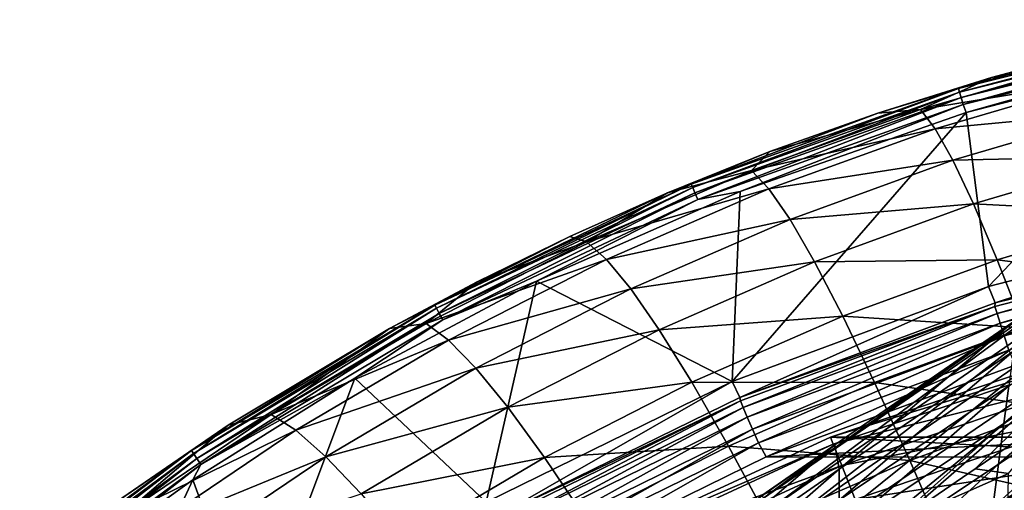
# Model space of a CAD drawing. Header units: metres. Extents: x -25 to 25, y -125 to 22.
# Tile 477 of 552: x -13.61 to -6.07, y 18.17 to 21.77. Entities that reach past the tile are written whole.
import ezdxf

# ---------------------------------------------------------------- set-up
doc = ezdxf.new("R2010")
doc.units = ezdxf.units.M
doc.layers.add('solid_500465', color=7, linetype='CONTINUOUS')
doc.layers.add('solid_500465_01', color=7, linetype='CONTINUOUS')

msp = doc.modelspace()

# ---------------------------------------------------------------- linework, layer by layer
at = {"layer": 'solid_500465'}
for points in [[(-6.413535, 21.213936, 0.085146), (-6.4216, 21.240566, 0.142505), (-4.316138, 21.76705, 0.142505)], [(-4.316138, 21.76705, 0.142505), (-6.4216, 21.240566, 0.142505), (-5.257278, 21.567406, 0.201271)], [(-4.310718, 21.739759, 0.085146), (-6.413535, 21.213936, 0.085146), (-4.316138, 21.76705, 0.142505)], [(-6.400646, 21.171385, 0.039457), (-6.413535, 21.213936, 0.085146), (-4.310718, 21.739759, 0.085146)], [(-4.302055, 21.69615, 0.039457), (-6.400646, 21.171385, 0.039457), (-4.310718, 21.739759, 0.085146)], [(-6.384245, 21.117235, 0.01008), (-6.400646, 21.171385, 0.039457), (-4.302055, 21.69615, 0.039457)], [(-4.291032, 21.640656, 0.01008), (-6.384245, 21.117235, 0.01008), (-4.302055, 21.69615, 0.039457)], [(-4.291032, 21.640656, 0.01008), (-6.361776, 21.058535), (-6.384245, 21.117235, 0.01008)], [(-4.291032, 21.640656, 0.01008), (-4.445824, 21.548233), (-6.361776, 21.058535)], [(-6.4216, 21.240566, 0.142505), (-6.167551, 21.32464, 0.201593), (-5.257278, 21.567406, 0.201271)], [(-5.257278, 21.567406, 0.201271), (-6.167551, 21.32464, 0.201593), (-5.39406, 21.462114, 3.412096)], [(-6.361776, 21.058535), (-4.445824, 21.548233), (-6.189713, 19.725948)], [(-4.445824, 21.548233), (-4.161095, 20.251902), (-6.189713, 19.725948)], [(-6.167551, 21.32464, 0.201593), (-6.711606, 21.07934, 3.411444), (-5.39406, 21.462114, 3.412096)], [(-5.303496, 21.312151, 6.66239), (-5.39406, 21.462114, 3.412096), (-6.711606, 21.07934, 3.411444)], [(-6.167551, 21.32464, 0.201593), (-7.037769, 21.052887, 0.201882), (-6.711606, 21.07934, 3.411444)], [(-6.4216, 21.240566, 0.142505), (-7.037769, 21.052887, 0.201882), (-6.167551, 21.32464, 0.201593)], [(-6.599062, 20.933123, 6.662454), (-5.303496, 21.312151, 6.66239), (-6.711606, 21.07934, 3.411444)], [(-5.194594, 21.066069, 9.906343), (-5.303496, 21.312151, 6.66239), (-6.599062, 20.933123, 6.662454)], [(-8.45448, 20.484436, 0.085146), (-8.465112, 20.510149, 0.142505), (-6.4216, 21.240566, 0.142505)], [(-6.4216, 21.240566, 0.142505), (-8.465112, 20.510149, 0.142505), (-7.037769, 21.052887, 0.201882)], [(-6.413535, 21.213936, 0.085146), (-8.45448, 20.484436, 0.085146), (-6.4216, 21.240566, 0.142505)], [(-8.437491, 20.44335, 0.039457), (-8.45448, 20.484436, 0.085146), (-6.413535, 21.213936, 0.085146)], [(-6.400646, 21.171385, 0.039457), (-8.437491, 20.44335, 0.039457), (-6.413535, 21.213936, 0.085146)], [(-8.415872, 20.391066, 0.01008), (-8.437491, 20.44335, 0.039457), (-6.400646, 21.171385, 0.039457)], [(-6.384245, 21.117235, 0.01008), (-8.415872, 20.391066, 0.01008), (-6.400646, 21.171385, 0.039457)], [(-6.384245, 21.117235, 0.01008), (-8.092527, 20.453489), (-8.415872, 20.391066, 0.01008)], [(-6.384245, 21.117235, 0.01008), (-6.361776, 21.058535), (-8.092527, 20.453489)], [(-8.465112, 20.510149, 0.142505), (-7.863611, 20.757792, 0.202225), (-7.037769, 21.052887, 0.201882)], [(-6.361776, 21.058535), (-6.189713, 19.725948), (-8.152022, 18.999933)], [(-8.092527, 20.453489), (-6.361776, 21.058535), (-8.152022, 18.999933)], [(-7.863611, 20.757792, 0.202225), (-8.004426, 20.613708, 3.410763), (-6.711606, 21.07934, 3.411444)], [(-6.599062, 20.933123, 6.662454), (-6.711606, 21.07934, 3.411444), (-8.004426, 20.613708, 3.410763)], [(-7.037769, 21.052887, 0.201882), (-7.863611, 20.757792, 0.202225), (-6.711606, 21.07934, 3.411444)], [(-6.463584, 20.692795, 9.907089), (-5.194594, 21.066069, 9.906343), (-6.599062, 20.933123, 6.662454)], [(-5.067426, 20.72419, 13.140847), (-5.194594, 21.066069, 9.906343), (-6.463584, 20.692795, 9.907089)], [(-7.870893, 20.472399, 6.662604), (-6.599062, 20.933123, 6.662454), (-8.004426, 20.613708, 3.410763)], [(-6.463584, 20.692795, 9.907089), (-6.599062, 20.933123, 6.662454), (-7.870893, 20.472399, 6.662604)], [(-7.863611, 20.757792, 0.202225), (-8.64871, 20.44244, 0.20257), (-8.004426, 20.613708, 3.410763)], [(-8.465112, 20.510149, 0.142505), (-8.64871, 20.44244, 0.20257), (-7.863611, 20.757792, 0.202225)], [(-6.305259, 20.358673, 13.142227), (-5.067426, 20.72419, 13.140847), (-6.463584, 20.692795, 9.907089)], [(-4.922061, 20.286839, 16.362793), (-5.067426, 20.72419, 13.140847), (-6.305259, 20.358673, 13.142227)], [(-7.709828, 20.239372, 9.908033), (-6.463584, 20.692795, 9.907089), (-7.870893, 20.472399, 6.662604)], [(-6.305259, 20.358673, 13.142227), (-6.463584, 20.692795, 9.907089), (-7.709828, 20.239372, 9.908033)], [(-8.64871, 20.44244, 0.20257), (-9.266982, 20.067902, 3.410104), (-8.004426, 20.613708, 3.410763)], [(-7.870893, 20.472399, 6.662604), (-8.004426, 20.613708, 3.410763), (-9.266982, 20.067902, 3.410104)], [(-10.414532, 19.559952, 0.085146), (-10.427611, 19.584513, 0.142505), (-8.465112, 20.510149, 0.142505)], [(-8.465112, 20.510149, 0.142505), (-10.427611, 19.584513, 0.142505), (-8.64871, 20.44244, 0.20257)], [(-8.45448, 20.484436, 0.085146), (-10.414532, 19.559952, 0.085146), (-8.465112, 20.510149, 0.142505)], [(-10.427611, 19.584513, 0.142505), (-9.395971, 20.109417, 0.202876), (-8.64871, 20.44244, 0.20257)], [(-10.393633, 19.520708, 0.039457), (-10.414532, 19.559952, 0.085146), (-8.45448, 20.484436, 0.085146)], [(-8.437491, 20.44335, 0.039457), (-10.393633, 19.520708, 0.039457), (-8.45448, 20.484436, 0.085146)], [(-10.367037, 19.470768, 0.01008), (-10.393633, 19.520708, 0.039457), (-8.437491, 20.44335, 0.039457)], [(-8.415872, 20.391066, 0.01008), (-10.367037, 19.470768, 0.01008), (-8.437491, 20.44335, 0.039457)], [(-9.649361, 19.768408), (-8.092527, 20.453489), (-8.152022, 18.999933)], [(-8.415872, 20.391066, 0.01008), (-8.092527, 20.453489), (-9.649361, 19.768408)], [(-8.64871, 20.44244, 0.20257), (-9.395971, 20.109417, 0.202876), (-9.266982, 20.067902, 3.410104)], [(-9.113737, 19.932625, 6.662877), (-7.870893, 20.472399, 6.662604), (-9.266982, 20.067902, 3.410104)], [(-7.709828, 20.239372, 9.908033), (-7.870893, 20.472399, 6.662604), (-9.113737, 19.932625, 6.662877)], [(-8.415872, 20.391066, 0.01008), (-9.649361, 19.768408), (-10.367037, 19.470768, 0.01008)], [(-7.521339, 19.914938, 13.143904), (-6.305259, 20.358673, 13.142227), (-7.709828, 20.239372, 9.908033)], [(-6.124175, 19.931074, 16.364738), (-6.305259, 20.358673, 13.142227), (-7.521339, 19.914938, 13.143904)], [(-6.124175, 19.931074, 16.364738), (-4.922061, 20.286839, 16.362793), (-6.305259, 20.358673, 13.142227)], [(-4.75857, 19.754339, 19.569075), (-4.922061, 20.286839, 16.362793), (-6.124175, 19.931074, 16.364738)], [(-8.92837, 19.708389, 9.909193), (-7.709828, 20.239372, 9.908033), (-9.113737, 19.932625, 6.662877)], [(-7.521339, 19.914938, 13.143904), (-7.709828, 20.239372, 9.908033), (-8.92837, 19.708389, 9.909193)], [(-6.139894, 19.600779, 1.543578), (-6.189713, 19.725948), (-4.161095, 20.251902)], [(-4.124298, 20.121605, 1.543576), (-6.139894, 19.600779, 1.543578), (-4.161095, 20.251902)], [(-4.129461, 20.094193, 1.664162), (-6.139894, 19.600779, 1.543578), (-4.124298, 20.121605, 1.543576)], [(-10.103436, 19.763153, 0.203196), (-10.493829, 19.444748, 3.409521), (-9.266982, 20.067902, 3.410104)], [(-9.113737, 19.932625, 6.662877), (-9.266982, 20.067902, 3.410104), (-10.493829, 19.444748, 3.409521)], [(-10.427611, 19.584513, 0.142505), (-10.103436, 19.763153, 0.203196), (-9.395971, 20.109417, 0.202876)], [(-9.395971, 20.109417, 0.202876), (-10.103436, 19.763153, 0.203196), (-9.266982, 20.067902, 3.410104)], [(-6.14117, 19.573324, 1.664162), (-6.139894, 19.600779, 1.543578), (-4.129461, 20.094193, 1.664162)], [(-6.14117, 19.573324, 1.664162), (-4.129461, 20.094193, 1.664162), (-6.124821, 19.521217, 1.774866)], [(-4.129461, 20.094193, 1.664162), (-4.118468, 20.040697, 1.774866), (-6.124821, 19.521217, 1.774866)], [(-6.124821, 19.521217, 1.774866), (-4.118468, 20.040697, 1.774866), (-6.100852, 19.44482, 1.868816)], [(-4.118468, 20.040697, 1.774866), (-4.10235, 19.962269, 1.868816), (-6.100852, 19.44482, 1.868816)], [(-10.322428, 19.316584, 6.663308), (-9.113737, 19.932625, 6.662877), (-10.493829, 19.444748, 3.409521)], [(-8.92837, 19.708389, 9.909193), (-9.113737, 19.932625, 6.662877), (-10.322428, 19.316584, 6.663308)], [(-8.711008, 19.395498, 13.145881), (-7.521339, 19.914938, 13.143904), (-8.92837, 19.708389, 9.909193)], [(-7.305531, 19.499409, 16.367069), (-7.521339, 19.914938, 13.143904), (-8.711008, 19.395498, 13.145881)], [(-7.305531, 19.499409, 16.367069), (-6.124175, 19.931074, 16.364738), (-7.521339, 19.914938, 13.143904)], [(-5.92042, 19.410316, 19.571499), (-6.124175, 19.931074, 16.364738), (-7.305531, 19.499409, 16.367069)], [(-5.92042, 19.410316, 19.571499), (-4.75857, 19.754339, 19.569075), (-6.124175, 19.931074, 16.364738)], [(-6.100852, 19.44482, 1.868816), (-4.10235, 19.962269, 1.868816), (-6.070722, 19.348789, 1.940286)], [(-4.10235, 19.962269, 1.868816), (-4.08209, 19.863682, 1.940286), (-6.070722, 19.348789, 1.940286)], [(-6.073324, 18.67882, 82.212326), (-4.730056, 19.828054, 85.361519), (-4.807589, 19.509357, 82.208275)], [(-6.073324, 18.67882, 82.212326), (-6.035156, 18.966599, 85.368683), (-4.730056, 19.828054, 85.361519)], [(-6.070722, 19.348789, 1.940286), (-4.08209, 19.863682, 1.940286), (-6.036269, 19.238979, 1.984921)], [(-11.040875, 19.024195), (-9.649361, 19.768408), (-10.034176, 18.076002)], [(-10.367037, 19.470768, 0.01008), (-9.649361, 19.768408), (-11.040875, 19.024195)], [(-10.103436, 19.763153, 0.203196), (-10.773835, 19.405727, 0.20351), (-10.493829, 19.444748, 3.409521)], [(-10.427611, 19.584513, 0.142505), (-10.773835, 19.405727, 0.20351), (-10.103436, 19.763153, 0.203196)], [(-9.649361, 19.768408), (-8.152022, 18.999933), (-10.034176, 18.076002)], [(-10.114326, 19.10256, 9.910586), (-8.92837, 19.708389, 9.909193), (-10.322428, 19.316584, 6.663308)], [(-8.711008, 19.395498, 13.145881), (-8.92837, 19.708389, 9.909193), (-10.114326, 19.10256, 9.910586)], [(-8.093546, 18.878117, 1.543579), (-8.152022, 18.999933), (-6.189713, 19.725948)], [(-6.139894, 19.600779, 1.543578), (-8.093546, 18.878117, 1.543579), (-6.189713, 19.725948)], [(-7.912104, 18.10803, 92.109741), (-5.59589, 19.731556, 91.800598), (-5.997912, 19.458229, 91.813057)], [(-5.570687, 19.720381, 92.078552), (-5.59589, 19.731556, 91.800598), (-7.912104, 18.10803, 92.109741)], [(-5.570687, 19.720381, 92.078552), (-7.912104, 18.10803, 92.109741), (-7.856357, 18.028645, 92.365524)], [(-5.509289, 19.641918, 92.339371), (-5.570687, 19.720381, 92.078552), (-7.856357, 18.028645, 92.365524)], [(-6.14117, 19.573324, 1.664162), (-8.093546, 18.878117, 1.543579), (-6.139894, 19.600779, 1.543578)], [(-5.509289, 19.641918, 92.339371), (-7.856357, 18.028645, 92.365524), (-7.763015, 17.895374, 92.585464)], [(-5.410383, 19.506414, 92.562561), (-5.509289, 19.641918, 92.339371), (-7.763015, 17.895374, 92.585464)], [(-12.275026, 18.448982, 0.085146), (-12.290447, 18.472141, 0.142505), (-10.427611, 19.584513, 0.142505)], [(-10.427611, 19.584513, 0.142505), (-12.290447, 18.472141, 0.142505), (-10.773835, 19.405727, 0.20351)], [(-10.414532, 19.559952, 0.085146), (-12.275026, 18.448982, 0.085146), (-10.427611, 19.584513, 0.142505)], [(-12.250385, 18.411976, 0.039457), (-12.275026, 18.448982, 0.085146), (-10.414532, 19.559952, 0.085146)], [(-10.393633, 19.520708, 0.039457), (-12.250385, 18.411976, 0.039457), (-10.414532, 19.559952, 0.085146)], [(-12.219028, 18.364882, 0.01008), (-12.250385, 18.411976, 0.039457), (-10.393633, 19.520708, 0.039457)], [(-10.367037, 19.470768, 0.01008), (-12.219028, 18.364882, 0.01008), (-10.393633, 19.520708, 0.039457)], [(-8.089862, 18.851608, 1.664162), (-8.093546, 18.878117, 1.543579), (-6.14117, 19.573324, 1.664162)], [(-8.089862, 18.851608, 1.664162), (-6.14117, 19.573324, 1.664162), (-8.068326, 18.801422, 1.774866)], [(-6.14117, 19.573324, 1.664162), (-6.124821, 19.521217, 1.774866), (-8.068326, 18.801422, 1.774866)], [(-8.068326, 18.801422, 1.774866), (-6.124821, 19.521217, 1.774866), (-8.03675, 18.727842, 1.868816)], [(-6.124821, 19.521217, 1.774866), (-6.100852, 19.44482, 1.868816), (-8.03675, 18.727842, 1.868816)], [(-10.367037, 19.470768, 0.01008), (-11.040875, 19.024195), (-12.219028, 18.364882, 0.01008)], [(-10.773835, 19.405727, 0.20351), (-11.679525, 18.747078, 3.409066), (-10.493829, 19.444748, 3.409521)], [(-10.322428, 19.316584, 6.663308), (-10.493829, 19.444748, 3.409521), (-11.679525, 18.747078, 3.409066)], [(-8.461773, 18.994253, 16.369772), (-7.305531, 19.499409, 16.367069), (-8.711008, 19.395498, 13.145881)], [(-7.06251, 18.993093, 19.574381), (-7.305531, 19.499409, 16.367069), (-8.461773, 18.994253, 16.369772)], [(-8.03675, 18.727842, 1.868816), (-6.100852, 19.44482, 1.868816), (-7.997059, 18.635353, 1.940286)], [(-6.100852, 19.44482, 1.868816), (-6.070722, 19.348789, 1.940286), (-7.997059, 18.635353, 1.940286)], [(-7.912104, 18.10803, 92.109741), (-5.997912, 19.458229, 91.813057), (-7.367347, 18.516489, 91.834511)], [(-5.410383, 19.506414, 92.562561), (-7.763015, 17.895374, 92.585464), (-7.639034, 17.718155, 92.753113)], [(-5.281679, 19.324436, 92.730705), (-5.410383, 19.506414, 92.562561), (-7.639034, 17.718155, 92.753113)], [(-7.332957, 18.328264, 88.579437), (-7.367347, 18.516489, 91.834511), (-5.997912, 19.458229, 91.813057)], [(-7.332957, 18.328264, 88.579437), (-5.997912, 19.458229, 91.813057), (-5.999925, 19.232544, 88.564812)], [(-7.06251, 18.993093, 19.574381), (-5.92042, 19.410316, 19.571499), (-7.305531, 19.499409, 16.367069)], [(-6.114034, 18.368387, 79.081642), (-4.807589, 19.509357, 82.208275), (-4.8917, 19.166924, 79.073097)], [(-6.114034, 18.368387, 79.081642), (-6.073324, 18.67882, 82.212326), (-4.807589, 19.509357, 82.208275)], [(-12.290447, 18.472141, 0.142505), (-12.010833, 18.665361, 0.204058), (-10.773835, 19.405727, 0.20351)], [(-10.773835, 19.405727, 0.20351), (-12.010833, 18.665361, 0.204058), (-11.679525, 18.747078, 3.409066)], [(-9.869666, 18.802973, 13.14816), (-8.711008, 19.395498, 13.145881), (-10.114326, 19.10256, 9.910586)], [(-8.461773, 18.994253, 16.369772), (-8.711008, 19.395498, 13.145881), (-9.869666, 18.802973, 13.14816)], [(-5.694082, 18.796717, 22.759382), (-5.92042, 19.410316, 19.571499), (-7.06251, 18.993093, 19.574381)], [(-11.491797, 18.627052, 6.663932), (-10.322428, 19.316584, 6.663308), (-11.679525, 18.747078, 3.409066)], [(-10.114326, 19.10256, 9.910586), (-10.322428, 19.316584, 6.663308), (-11.491797, 18.627052, 6.663932)], [(-7.997059, 18.635353, 1.940286), (-6.070722, 19.348789, 1.940286), (-7.951674, 18.529591, 1.984921)], [(-6.070722, 19.348789, 1.940286), (-6.036269, 19.238979, 1.984921), (-7.951674, 18.529591, 1.984921)], [(-5.281679, 19.324436, 92.730705), (-7.639034, 17.718155, 92.753113), (-7.493753, 17.510292, 92.856277)], [(-5.281679, 19.324436, 92.730705), (-7.493753, 17.510292, 92.856277), (-6.907212, 17.912436, 92.85537)], [(-5.281679, 19.324436, 92.730705), (-6.907212, 17.912436, 92.85537), (-6.291822, 18.332731, 92.851929)], [(-5.281679, 19.324436, 92.730705), (-6.291822, 18.332731, 92.851929), (-5.644539, 18.76948, 92.842812)], [(-7.951674, 18.529591, 1.984921), (-6.036269, 19.238979, 1.984921), (-7.891973, 18.422533, 2)], [(-6.036269, 19.238979, 1.984921), (-5.986365, 19.125834, 2), (-7.891973, 18.422533, 2)], [(7.400167, 18.575075), (-7.400167, 18.575075), (-5.349115, 19.266045)], [(-5.333458, 19.209379, 0.452351), (-5.349115, 19.266045), (-7.400167, 18.575075)], [(-7.333587, 18.093102, 85.379227), (-5.999925, 19.232544, 88.564812), (-6.035156, 18.966599, 85.368683)], [(-7.333587, 18.093102, 85.379227), (-7.332957, 18.328264, 88.579437), (-5.999925, 19.232544, 88.564812)], [(-7.379093, 18.520126, 0.452351), (-5.333458, 19.209379, 0.452351), (-7.400167, 18.575075)], [(-5.286523, 19.040335, 0.878896), (-5.333458, 19.209379, 0.452351), (-7.379093, 18.520126, 0.452351)], [(-6.157264, 18.034933, 75.962074), (-4.8917, 19.166924, 79.073097), (-4.981756, 18.79954, 75.946472)], [(-6.157264, 18.034933, 75.962074), (-6.114034, 18.368387, 79.081642), (-4.8917, 19.166924, 79.073097)], [(-11.262806, 18.424595, 9.912232), (-10.114326, 19.10256, 9.910586), (-11.491797, 18.627052, 6.663932)], [(-9.869666, 18.802973, 13.14816), (-10.114326, 19.10256, 9.910586), (-11.262806, 18.424595, 9.912232)], [(-12.280482, 18.247618), (-11.040875, 19.024195), (-11.809398, 16.970243)], [(-12.219028, 18.364882, 0.01008), (-11.040875, 19.024195), (-12.280482, 18.247618)], [(-11.040875, 19.024195), (-10.034176, 18.076002), (-11.809398, 16.970243)], [(-9.963233, 17.961702, 1.543579), (-10.034176, 18.076002), (-8.152022, 18.999933)], [(-8.093546, 18.878117, 1.543579), (-9.963233, 17.961702, 1.543579), (-8.152022, 18.999933)], [(-9.588593, 18.418114, 16.372833), (-8.461773, 18.994253, 16.369772), (-9.869666, 18.802973, 13.14816)], [(-8.18079, 18.504955, 19.577694), (-8.461773, 18.994253, 16.369772), (-9.588593, 18.418114, 16.372833)], [(-8.18079, 18.504955, 19.577694), (-7.06251, 18.993093, 19.574381), (-8.461773, 18.994253, 16.369772)], [(-6.792381, 18.396301, 22.762693), (-7.06251, 18.993093, 19.574381), (-8.18079, 18.504955, 19.577694)], [(-7.314156, 18.357147, 0.878896), (-5.286523, 19.040335, 0.878896), (-7.379093, 18.520126, 0.452351)], [(-5.211627, 18.770584, 1.245427), (-5.286523, 19.040335, 0.878896), (-7.314156, 18.357147, 0.878896)], [(-6.792381, 18.396301, 22.762693), (-5.694082, 18.796717, 22.759382), (-7.06251, 18.993093, 19.574381)], [(-7.332403, 17.836115, 82.221519), (-7.333587, 18.093102, 85.379227), (-6.035156, 18.966599, 85.368683)], [(-7.332403, 17.836115, 82.221519), (-6.035156, 18.966599, 85.368683), (-6.073324, 18.67882, 82.212326)], [(-8.089862, 18.851608, 1.664162), (-9.963233, 17.961702, 1.543579), (-8.093546, 18.878117, 1.543579)], [(-9.955542, 17.936449, 1.664162), (-9.963233, 17.961702, 1.543579), (-8.089862, 18.851608, 1.664162)], [(-9.955542, 17.936449, 1.664162), (-8.089862, 18.851608, 1.664162), (-9.929038, 17.888699, 1.774866)], [(-8.089862, 18.851608, 1.664162), (-8.068326, 18.801422, 1.774866), (-9.929038, 17.888699, 1.774866)], [(-10.992712, 18.139982, 13.150743), (-9.869666, 18.802973, 13.14816), (-11.262806, 18.424595, 9.912232)], [(-9.588593, 18.418114, 16.372833), (-9.869666, 18.802973, 13.14816), (-10.992712, 18.139982, 13.150743)], [(-9.929038, 17.888699, 1.774866), (-8.068326, 18.801422, 1.774866), (-9.890181, 17.818691, 1.868816)], [(-8.068326, 18.801422, 1.774866), (-8.03675, 18.727842, 1.868816), (-9.890181, 17.818691, 1.868816)], [(-7.210534, 18.097075, 1.245427), (-5.211627, 18.770584, 1.245427), (-7.314156, 18.357147, 0.878896)], [(-5.113884, 18.418547, 1.526915), (-5.211627, 18.770584, 1.245427), (-7.210534, 18.097075, 1.245427)], [(-5.445297, 18.090677, 25.925283), (-5.694082, 18.796717, 22.759382), (-6.792381, 18.396301, 22.762693)], [(-5.644539, 18.76948, 92.842812), (-6.291822, 18.332731, 92.851929), (-6.038525, 18.296486, 92.891693)], [(-6.203083, 17.678247, 72.840874), (-4.981756, 18.79954, 75.946472), (-5.077353, 18.406332, 72.820068)], [(-6.203083, 17.678247, 72.840874), (-6.157264, 18.034933, 75.962074), (-4.981756, 18.79954, 75.946472)], [(-12.010833, 18.665361, 0.204058), (-12.818661, 17.977758, 3.408794), (-11.679525, 18.747078, 3.409066)], [(-11.491797, 18.627052, 6.663932), (-11.679525, 18.747078, 3.409066), (-12.818661, 17.977758, 3.408794)], [(-9.890181, 17.818691, 1.868816), (-8.03675, 18.727842, 1.868816), (-9.841336, 17.730692, 1.940286)], [(-8.03675, 18.727842, 1.868816), (-7.997059, 18.635353, 1.940286), (-9.841336, 17.730692, 1.940286)], [(-12.010833, 18.665361, 0.204058), (-13.116387, 17.905035, 0.204541), (-12.818661, 17.977758, 3.408794)], [(-12.290447, 18.472141, 0.142505), (-13.116387, 17.905035, 0.204541), (-12.010833, 18.665361, 0.204058)], [(-12.616711, 17.866856, 6.664786), (-11.491797, 18.627052, 6.663932), (-12.818661, 17.977758, 3.408794)], [(-11.262806, 18.424595, 9.912232), (-11.491797, 18.627052, 6.663932), (-12.616711, 17.866856, 6.664786)], [(-9.841336, 17.730692, 1.940286), (-7.997059, 18.635353, 1.940286), (-9.785483, 17.630064, 1.984921)], [(-7.997059, 18.635353, 1.940286), (-7.951674, 18.529591, 1.984921), (-9.785483, 17.630064, 1.984921)], [(-7.329803, 17.557617, 79.091141), (-7.332403, 17.836115, 82.221519), (-6.073324, 18.67882, 82.212326)], [(-7.329803, 17.557617, 79.091141), (-6.073324, 18.67882, 82.212326), (-6.114034, 18.368387, 79.081642)], [(9.365406, 17.666035), (-9.365406, 17.666035), (-7.400167, 18.575075)], [(-7.379093, 18.520126, 0.452351), (-7.400167, 18.575075), (-9.365406, 17.666035)], [(-14.01744, 17.161028, 0.085146), (-14.035055, 17.182568, 0.142505), (-12.290447, 18.472141, 0.142505)], [(-12.290447, 18.472141, 0.142505), (-14.035055, 17.182568, 0.142505), (-13.116387, 17.905035, 0.204541)], [(-12.275026, 18.448982, 0.085146), (-14.01744, 17.161028, 0.085146), (-12.290447, 18.472141, 0.142505)], [(-9.785483, 17.630064, 1.984921), (-7.951674, 18.529591, 1.984921), (-9.718683, 17.526947, 2)], [(-7.951674, 18.529591, 1.984921), (-7.891973, 18.422533, 2), (-9.718683, 17.526947, 2)], [(-9.27125, 17.948277, 19.581409), (-8.18079, 18.504955, 19.577694), (-9.588593, 18.418114, 16.372833)], [(-9.338214, 17.613739, 0.452351), (-7.379093, 18.520126, 0.452351), (-9.365406, 17.666035)], [(-7.314156, 18.357147, 0.878896), (-7.379093, 18.520126, 0.452351), (-9.338214, 17.613739, 0.452351)], [(-7.868183, 17.92791, 22.766478), (-8.18079, 18.504955, 19.577694), (-9.27125, 17.948277, 19.581409)], [(-8.742275, 17.554918, 91.839752), (-7.926095, 18.127611, 91.837273), (-7.367347, 18.516489, 91.834511)], [(-8.65728, 17.411148, 88.587791), (-8.742275, 17.554918, 91.839752), (-7.367347, 18.516489, 91.834511)], [(-8.65728, 17.411148, 88.587791), (-7.367347, 18.516489, 91.834511), (-7.332957, 18.328264, 88.579437)], [(-7.868183, 17.92791, 22.766478), (-6.792381, 18.396301, 22.762693), (-8.18079, 18.504955, 19.577694)], [(-7.912104, 18.10803, 92.109741), (-7.367347, 18.516489, 91.834511), (-7.926095, 18.127611, 91.837273)], [(-13.989292, 17.126612, 0.039457), (-14.01744, 17.161028, 0.085146), (-12.275026, 18.448982, 0.085146)], [(-12.250385, 18.411976, 0.039457), (-13.989292, 17.126612, 0.039457), (-12.275026, 18.448982, 0.085146)], [(-13.953471, 17.082815, 0.01008), (-13.989292, 17.126612, 0.039457), (-12.250385, 18.411976, 0.039457)], [(-12.219028, 18.364882, 0.01008), (-13.953471, 17.082815, 0.01008), (-12.250385, 18.411976, 0.039457)], [(-12.368953, 17.677238, 9.914149), (-11.262806, 18.424595, 9.912232), (-12.616711, 17.866856, 6.664786)], [(-10.992712, 18.139982, 13.150743), (-11.262806, 18.424595, 9.912232), (-12.368953, 17.677238, 9.914149)], [(-10.681681, 17.773499, 16.376242), (-9.588593, 18.418114, 16.372833), (-10.992712, 18.139982, 13.150743)], [(-9.27125, 17.948277, 19.581409), (-9.588593, 18.418114, 16.372833), (-10.681681, 17.773499, 16.376242)], [(-6.495306, 17.709425, 25.928883), (-6.792381, 18.396301, 22.762693), (-7.868183, 17.92791, 22.766478)], [(-7.075302, 17.757668, 1.526915), (-5.113884, 18.418547, 1.526915), (-7.210534, 18.097075, 1.245427)], [(-4.999969, 18.008261, 1.704139), (-5.113884, 18.418547, 1.526915), (-7.075302, 17.757668, 1.526915)], [(-6.495306, 17.709425, 25.928883), (-5.445297, 18.090677, 25.925283), (-6.792381, 18.396301, 22.762693)], [(-6.251458, 17.298227, 69.71608), (-5.077353, 18.406332, 72.820068), (-5.178314, 17.986973, 69.692749)], [(-6.251458, 17.298227, 69.71608), (-6.203083, 17.678247, 72.840874), (-5.077353, 18.406332, 72.820068)], [(-12.219028, 18.364882, 0.01008), (-13.384059, 17.455441), (-13.953471, 17.082815, 0.01008)], [(-12.219028, 18.364882, 0.01008), (-12.280482, 18.247618), (-13.384059, 17.455441)], [(-9.256037, 17.458736, 0.878896), (-7.314156, 18.357147, 0.878896), (-9.338214, 17.613739, 0.452351)], [(-7.210534, 18.097075, 1.245427), (-7.314156, 18.357147, 0.878896), (-9.256037, 17.458736, 0.878896)], [(-8.622633, 17.206024, 85.387901), (-8.65728, 17.411148, 88.587791), (-7.332957, 18.328264, 88.579437)], [(-8.622633, 17.206024, 85.387901), (-7.332957, 18.328264, 88.579437), (-7.333587, 18.093102, 85.379227)], [(-7.326313, 17.258045, 75.972466), (-7.329803, 17.557617, 79.091141), (-6.114034, 18.368387, 79.081642)], [(-7.326313, 17.258045, 75.972466), (-6.114034, 18.368387, 79.081642), (-6.157264, 18.034933, 75.962074)], [(-6.291822, 18.332731, 92.851929), (-6.907212, 17.912436, 92.85537), (-6.038525, 18.296486, 92.891693)], [(-12.280482, 18.247618), (-11.809398, 16.970243), (-13.467754, 15.685903)], [(-13.384059, 17.455441), (-12.280482, 18.247618), (-13.467754, 15.685903)], [(-6.069108, 16.230537, 93.297829), (-6.038525, 18.296486, 92.891693), (-6.907212, 17.912436, 92.85537)]]:
    msp.add_3dface(points, dxfattribs=at)
at = {"layer": 'solid_500465_01'}
for points in [[(-7.891973, 18.422533, 2), (-5.986365, 19.125834, 2), (5.987293, 19.125448, 2)], [(-7.891973, 18.422533, 2), (5.987293, 19.125448, 2), (7.893727, 18.421785, 2)], [(9.365406, 17.666035), (-7.400167, 18.575075), (7.400167, 18.575075)], [(-9.718683, 17.526947, 2), (-7.891973, 18.422533, 2), (7.893727, 18.421785, 2)], [(-9.718683, 17.526947, 2), (7.893727, 18.421785, 2), (9.720175, 17.526167, 2)]]:
    msp.add_3dface(points, dxfattribs=at)

doc.saveas('drawing.dxf')
